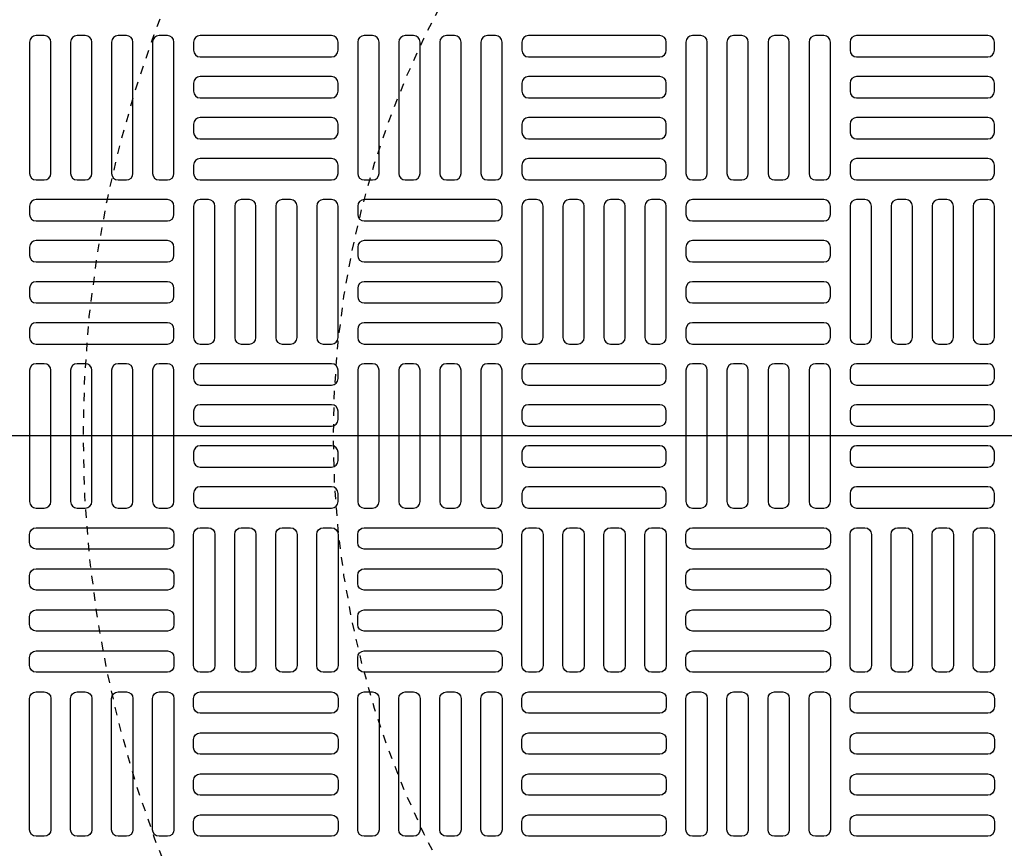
# Model space of a CAD drawing. Extents: x -285 to 5863, y 308 to 3178.
# Tile 600 of 622: x 5257 to 5269, y 1393 to 1403. Entities that reach past the tile are written whole.
import ezdxf

# ---------------------------------------------------------------- set-up
doc = ezdxf.new("R2010")
doc.units = 0
doc.header["$MEASUREMENT"] = 0
doc.linetypes.add('HIDDEN2', pattern=[0.28125, 0.1875, -0.09375])
doc.layers.get('DEFPOINTS').update_dxf_attribs({"linetype": 'CONTINUOUS'})
doc.layers.add('FREEZE-LINES', color=8, linetype='CONTINUOUS', plot=False)
for name, color, linetype in [('TANK-MANHOLE-COVER-40', 2, 'CONTINUOUS'), ('TANK-MANHOLE-COVER-HATCH-40', 252, 'CONTINUOUS'), ('TANK-SLOPE', 3, 'CONTINUOUS')]:
    doc.layers.add(name, color=color, linetype=linetype)

msp = doc.modelspace()

# ---------------------------------------------------------------- linework, layer by layer
at = {"layer": 'DEFPOINTS', "color": 8, "linetype": 'HIDDEN2', "ltscale": 0.125}
msp.add_circle((5271.97805, 1398.01916), 14, dxfattribs=at)
msp.add_circle((5271.97805, 1398.01916), 14, dxfattribs=at)
msp.add_circle((5271.97805, 1398.01916), 14, dxfattribs=at)
msp.add_circle((5271.97805, 1398.01916), 14, dxfattribs=at)
at = {"layer": 'DEFPOINTS', "color": 8, "linetype": 'HIDDEN2', "ltscale": 0.5}
msp.add_circle((5271.97805, 1398.01916), 11, dxfattribs=at)
msp.add_circle((5271.97805, 1398.01916), 11, dxfattribs=at)
msp.add_circle((5271.97805, 1398.01916), 11, dxfattribs=at)
msp.add_circle((5271.97805, 1398.01916), 11, dxfattribs=at)
at = {"layer": 'FREEZE-LINES', "linetype": 'Continuous'}
msp.add_line((5653.857, 1398.01839), (4609.857, 1398.01839), dxfattribs=at)
at = {"layer": 'TANK-MANHOLE-COVER-40', "color": 4, "linetype": 'Continuous'}
msp.add_circle((5271.97882, 1398.01916), 22.63902, dxfattribs=at)
at = {"layer": 'TANK-MANHOLE-COVER-40', "color": 1, "linetype": 'Continuous'}
msp.add_circle((5271.97882, 1398.01916), 22.44094, dxfattribs=at)
at = {"layer": 'TANK-MANHOLE-COVER-40', "color": 2, "linetype": 'Continuous'}
msp.add_circle((5271.97882, 1398.01916), 21.65354, dxfattribs=at)
at = {"layer": 'TANK-MANHOLE-COVER-HATCH-40', "linetype": 'Continuous', "flags": 128}
for points in [[(5257.51031, 1401.09003, 0.41421356), (5257.58905, 1401.16877), (5257.58905, 1402.74357, 0.41421356), (5257.51031, 1402.82231), (5257.41189, 1402.82231, 0.41421356), (5257.33315, 1402.74357), (5257.33315, 1401.16877, 0.41421356), (5257.41189, 1401.09003)], [(5258.00244, 1401.09003, 0.41421356), (5258.08118, 1401.16877), (5258.08118, 1402.74357, 0.41421356), (5258.00244, 1402.82231), (5257.90402, 1402.82231, 0.41421356), (5257.82527, 1402.74357), (5257.82527, 1401.16877, 0.41421356), (5257.90402, 1401.09003)], [(5258.49457, 1401.09003, 0.41421356), (5258.57331, 1401.16877), (5258.57331, 1402.74357, 0.41421356), (5258.49457, 1402.82231), (5258.39614, 1402.82231, 0.41421356), (5258.3174, 1402.74357), (5258.3174, 1401.16877, 0.41421356), (5258.39614, 1401.09003)], [(5258.98669, 1401.09003, 0.41421356), (5259.06543, 1401.16877), (5259.06543, 1402.74357, 0.41421356), (5258.98669, 1402.82231), (5258.88827, 1402.82231, 0.41421356), (5258.80953, 1402.74357), (5258.80953, 1401.16877, 0.41421356), (5258.88827, 1401.09003)], [(5261.03394, 1402.74357, 0.41421356), (5260.9552, 1402.82231), (5259.38039, 1402.82231, 0.41421356), (5259.30165, 1402.74357), (5259.30165, 1402.64514, 0.41421356), (5259.38039, 1402.5664), (5260.9552, 1402.5664, 0.41421356), (5261.03394, 1402.64514)], [(5261.44732, 1401.09003, 0.41421356), (5261.52606, 1401.16877), (5261.52606, 1402.74357, 0.41421356), (5261.44732, 1402.82231), (5261.3489, 1402.82231, 0.41421356), (5261.27016, 1402.74357), (5261.27016, 1401.16877, 0.41421356), (5261.3489, 1401.09003)], [(5261.93945, 1401.09003, 0.41421356), (5262.01819, 1401.16877), (5262.01819, 1402.74357, 0.41421356), (5261.93945, 1402.82231), (5261.84102, 1402.82231, 0.41421356), (5261.76228, 1402.74357), (5261.76228, 1401.16877, 0.41421356), (5261.84102, 1401.09003)], [(5262.43157, 1401.09003, 0.41421356), (5262.51031, 1401.16877), (5262.51031, 1402.74357, 0.41421356), (5262.43157, 1402.82231), (5262.33315, 1402.82231, 0.41421356), (5262.25441, 1402.74357), (5262.25441, 1401.16877, 0.41421356), (5262.33315, 1401.09003)], [(5262.9237, 1401.09003, 0.41421356), (5263.00244, 1401.16877), (5263.00244, 1402.74357, 0.41421356), (5262.9237, 1402.82231), (5262.82527, 1402.82231, 0.41421356), (5262.74653, 1402.74357), (5262.74653, 1401.16877, 0.41421356), (5262.82527, 1401.09003)], [(5264.97094, 1402.74357, 0.41421356), (5264.8922, 1402.82231), (5263.3174, 1402.82231, 0.41421356), (5263.23866, 1402.74357), (5263.23866, 1402.64514, 0.41421356), (5263.3174, 1402.5664), (5264.8922, 1402.5664, 0.41421356), (5264.97094, 1402.64514)], [(5265.38433, 1401.09003, 0.41421356), (5265.46307, 1401.16877), (5265.46307, 1402.74357, 0.41421356), (5265.38433, 1402.82231), (5265.2859, 1402.82231, 0.41421356), (5265.20716, 1402.74357), (5265.20716, 1401.16877, 0.41421356), (5265.2859, 1401.09003)], [(5265.87646, 1401.09003, 0.41421356), (5265.9552, 1401.16877), (5265.9552, 1402.74357, 0.41421356), (5265.87646, 1402.82231), (5265.77803, 1402.82231, 0.41421356), (5265.69929, 1402.74357), (5265.69929, 1401.16877, 0.41421356), (5265.77803, 1401.09003)], [(5266.36858, 1401.09003, 0.41421356), (5266.44732, 1401.16877), (5266.44732, 1402.74357, 0.41421356), (5266.36858, 1402.82231), (5266.27016, 1402.82231, 0.41421356), (5266.19142, 1402.74357), (5266.19142, 1401.16877, 0.41421356), (5266.27016, 1401.09003)], [(5266.86071, 1401.09003, 0.41421356), (5266.93945, 1401.16877), (5266.93945, 1402.74357, 0.41421356), (5266.86071, 1402.82231), (5266.76228, 1402.82231, 0.41421356), (5266.68354, 1402.74357), (5266.68354, 1401.16877, 0.41421356), (5266.76228, 1401.09003)], [(5268.90795, 1402.74357, 0.41421356), (5268.82921, 1402.82231), (5267.25441, 1402.82231, 0.41421356), (5267.17567, 1402.74357), (5267.17567, 1402.64514, 0.41421356), (5267.25441, 1402.5664), (5268.82921, 1402.5664, 0.41421356), (5268.90795, 1402.64514)], [(5261.03394, 1402.25144, 0.41421356), (5260.9552, 1402.33018), (5259.38039, 1402.33018, 0.41421356), (5259.30165, 1402.25144), (5259.30165, 1402.15302, 0.41421356), (5259.38039, 1402.07428), (5260.9552, 1402.07428, 0.41421356), (5261.03394, 1402.15302)], [(5264.97094, 1402.25144, 0.41421356), (5264.8922, 1402.33018), (5263.3174, 1402.33018, 0.41421356), (5263.23866, 1402.25144), (5263.23866, 1402.15302, 0.41421356), (5263.3174, 1402.07428), (5264.8922, 1402.07428, 0.41421356), (5264.97094, 1402.15302)], [(5268.90795, 1402.25144, 0.41421356), (5268.82921, 1402.33018), (5267.25441, 1402.33018, 0.41421356), (5267.17567, 1402.25144), (5267.17567, 1402.15302, 0.41421356), (5267.25441, 1402.07428), (5268.82921, 1402.07428, 0.41421356), (5268.90795, 1402.15302)], [(5261.03394, 1401.75932, 0.41421356), (5260.9552, 1401.83806), (5259.38039, 1401.83806, 0.41421356), (5259.30165, 1401.75932), (5259.30165, 1401.66089, 0.41421356), (5259.38039, 1401.58215), (5260.9552, 1401.58215, 0.41421356), (5261.03394, 1401.66089)], [(5264.97094, 1401.75932, 0.41421356), (5264.8922, 1401.83806), (5263.3174, 1401.83806, 0.41421356), (5263.23866, 1401.75932), (5263.23866, 1401.66089, 0.41421356), (5263.3174, 1401.58215), (5264.8922, 1401.58215, 0.41421356), (5264.97094, 1401.66089)], [(5268.90795, 1401.75932, 0.41421356), (5268.82921, 1401.83806), (5267.25441, 1401.83806, 0.41421356), (5267.17567, 1401.75932), (5267.17567, 1401.66089, 0.41421356), (5267.25441, 1401.58215), (5268.82921, 1401.58215, 0.41421356), (5268.90795, 1401.66089)], [(5261.03394, 1401.26719, 0.41421356), (5260.9552, 1401.34593), (5259.38039, 1401.34593, 0.41421356), (5259.30165, 1401.26719), (5259.30165, 1401.16877, 0.41421356), (5259.38039, 1401.09003), (5260.9552, 1401.09003, 0.41421356), (5261.03394, 1401.16877)], [(5264.97094, 1401.26719, 0.41421356), (5264.8922, 1401.34593), (5263.3174, 1401.34593, 0.41421356), (5263.23866, 1401.26719), (5263.23866, 1401.16877, 0.41421356), (5263.3174, 1401.09003), (5264.8922, 1401.09003, 0.41421356), (5264.97094, 1401.16877)], [(5268.90795, 1401.26719, 0.41421356), (5268.82921, 1401.34593), (5267.25441, 1401.34593, 0.41421356), (5267.17567, 1401.26719), (5267.17567, 1401.16877, 0.41421356), (5267.25441, 1401.09003), (5268.82921, 1401.09003, 0.41421356), (5268.90795, 1401.16877)], [(5257.33315, 1400.67664, 0.41421356), (5257.41189, 1400.5979), (5258.98669, 1400.5979, 0.41421356), (5259.06543, 1400.67664), (5259.06543, 1400.77506, 0.41421356), (5258.98669, 1400.85381), (5257.41189, 1400.85381, 0.41421356), (5257.33315, 1400.77506)], [(5259.47882, 1399.12152, 0.41421356), (5259.55756, 1399.20026), (5259.55756, 1400.77506, 0.41421356), (5259.47882, 1400.85381), (5259.38039, 1400.85381, 0.41421356), (5259.30165, 1400.77506), (5259.30165, 1399.20026, 0.41421356), (5259.38039, 1399.12152)], [(5259.97094, 1399.12152, 0.41421356), (5260.04968, 1399.20026), (5260.04968, 1400.77506, 0.41421356), (5259.97094, 1400.85381), (5259.87252, 1400.85381, 0.41421356), (5259.79378, 1400.77506), (5259.79378, 1399.20026, 0.41421356), (5259.87252, 1399.12152)], [(5260.46307, 1399.12152, 0.41421356), (5260.54181, 1399.20026), (5260.54181, 1400.77506, 0.41421356), (5260.46307, 1400.85381), (5260.36465, 1400.85381, 0.41421356), (5260.2859, 1400.77506), (5260.2859, 1399.20026, 0.41421356), (5260.36465, 1399.12152)], [(5260.9552, 1399.12152, 0.41421356), (5261.03394, 1399.20026), (5261.03394, 1400.77506, 0.41421356), (5260.9552, 1400.85381), (5260.85677, 1400.85381, 0.41421356), (5260.77803, 1400.77506), (5260.77803, 1399.20026, 0.41421356), (5260.85677, 1399.12152)], [(5261.27016, 1400.67664, 0.41421356), (5261.3489, 1400.5979), (5262.9237, 1400.5979, 0.41421356), (5263.00244, 1400.67664), (5263.00244, 1400.77506, 0.41421356), (5262.9237, 1400.85381), (5261.3489, 1400.85381, 0.41421356), (5261.27016, 1400.77506)], [(5263.41583, 1399.12152, 0.41421356), (5263.49457, 1399.20026), (5263.49457, 1400.77506, 0.41421356), (5263.41583, 1400.85381), (5263.3174, 1400.85381, 0.41421356), (5263.23866, 1400.77506), (5263.23866, 1399.20026, 0.41421356), (5263.3174, 1399.12152)], [(5263.90795, 1399.12152, 0.41421356), (5263.98669, 1399.20026), (5263.98669, 1400.77506, 0.41421356), (5263.90795, 1400.85381), (5263.80953, 1400.85381, 0.41421356), (5263.73079, 1400.77506), (5263.73079, 1399.20026, 0.41421356), (5263.80953, 1399.12152)], [(5264.40008, 1399.12152, 0.41421356), (5264.47882, 1399.20026), (5264.47882, 1400.77506, 0.41421356), (5264.40008, 1400.85381), (5264.30165, 1400.85381, 0.41421356), (5264.22291, 1400.77506), (5264.22291, 1399.20026, 0.41421356), (5264.30165, 1399.12152)], [(5264.8922, 1399.12152, 0.41421356), (5264.97094, 1399.20026), (5264.97094, 1400.77506, 0.41421356), (5264.8922, 1400.85381), (5264.79378, 1400.85381, 0.41421356), (5264.71504, 1400.77506), (5264.71504, 1399.20026, 0.41421356), (5264.79378, 1399.12152)], [(5265.20716, 1400.67664, 0.41421356), (5265.2859, 1400.5979), (5266.86071, 1400.5979, 0.41421356), (5266.93945, 1400.67664), (5266.93945, 1400.77506, 0.41421356), (5266.86071, 1400.85381), (5265.2859, 1400.85381, 0.41421356), (5265.20716, 1400.77506)], [(5267.35283, 1399.12152, 0.41421356), (5267.43157, 1399.20026), (5267.43157, 1400.77506, 0.41421356), (5267.35283, 1400.85381), (5267.25441, 1400.85381, 0.41421356), (5267.17567, 1400.77506), (5267.17567, 1399.20026, 0.41421356), (5267.25441, 1399.12152)], [(5267.84496, 1399.12152, 0.41421356), (5267.9237, 1399.20026), (5267.9237, 1400.77506, 0.41421356), (5267.84496, 1400.85381), (5267.74653, 1400.85381, 0.41421356), (5267.66779, 1400.77506), (5267.66779, 1399.20026, 0.41421356), (5267.74653, 1399.12152)], [(5268.33709, 1399.12152, 0.41421356), (5268.41583, 1399.20026), (5268.41583, 1400.77506, 0.41421356), (5268.33709, 1400.85381), (5268.23866, 1400.85381, 0.41421356), (5268.15992, 1400.77506), (5268.15992, 1399.20026, 0.41421356), (5268.23866, 1399.12152)], [(5268.82921, 1399.12152, 0.41421356), (5268.90795, 1399.20026), (5268.90795, 1400.77506, 0.41421356), (5268.82921, 1400.85381), (5268.73079, 1400.85381, 0.41421356), (5268.65205, 1400.77506), (5268.65205, 1399.20026, 0.41421356), (5268.73079, 1399.12152)], [(5257.33315, 1400.18451, 0.41421356), (5257.41189, 1400.10577), (5258.98669, 1400.10577, 0.41421356), (5259.06543, 1400.18451), (5259.06543, 1400.28294, 0.41421356), (5258.98669, 1400.36168), (5257.41189, 1400.36168, 0.41421356), (5257.33315, 1400.28294)], [(5261.27016, 1400.18451, 0.41421356), (5261.3489, 1400.10577), (5262.9237, 1400.10577, 0.41421356), (5263.00244, 1400.18451), (5263.00244, 1400.28294, 0.41421356), (5262.9237, 1400.36168), (5261.3489, 1400.36168, 0.41421356), (5261.27016, 1400.28294)], [(5265.20716, 1400.18451, 0.41421356), (5265.2859, 1400.10577), (5266.86071, 1400.10577, 0.41421356), (5266.93945, 1400.18451), (5266.93945, 1400.28294, 0.41421356), (5266.86071, 1400.36168), (5265.2859, 1400.36168, 0.41421356), (5265.20716, 1400.28294)], [(5257.33315, 1399.69239, 0.41421356), (5257.41189, 1399.61365), (5258.98669, 1399.61365, 0.41421356), (5259.06543, 1399.69239), (5259.06543, 1399.79081, 0.41421356), (5258.98669, 1399.86955), (5257.41189, 1399.86955, 0.41421356), (5257.33315, 1399.79081)], [(5261.27016, 1399.69239, 0.41421356), (5261.3489, 1399.61365), (5262.9237, 1399.61365, 0.41421356), (5263.00244, 1399.69239), (5263.00244, 1399.79081, 0.41421356), (5262.9237, 1399.86955), (5261.3489, 1399.86955, 0.41421356), (5261.27016, 1399.79081)], [(5265.20716, 1399.69239, 0.41421356), (5265.2859, 1399.61365), (5266.86071, 1399.61365, 0.41421356), (5266.93945, 1399.69239), (5266.93945, 1399.79081, 0.41421356), (5266.86071, 1399.86955), (5265.2859, 1399.86955, 0.41421356), (5265.20716, 1399.79081)], [(5257.33315, 1399.20026, 0.41421356), (5257.41189, 1399.12152), (5258.98669, 1399.12152, 0.41421356), (5259.06543, 1399.20026), (5259.06543, 1399.29869, 0.41421356), (5258.98669, 1399.37743), (5257.41189, 1399.37743, 0.41421356), (5257.33315, 1399.29869)], [(5261.27016, 1399.20026, 0.41421356), (5261.3489, 1399.12152), (5262.9237, 1399.12152, 0.41421356), (5263.00244, 1399.20026), (5263.00244, 1399.29869, 0.41421356), (5262.9237, 1399.37743), (5261.3489, 1399.37743, 0.41421356), (5261.27016, 1399.29869)], [(5265.20716, 1399.20026, 0.41421356), (5265.2859, 1399.12152), (5266.86071, 1399.12152, 0.41421356), (5266.93945, 1399.20026), (5266.93945, 1399.29869, 0.41421356), (5266.86071, 1399.37743), (5265.2859, 1399.37743, 0.41421356), (5265.20716, 1399.29869)], [(5257.51031, 1397.15302, 0.41421356), (5257.58905, 1397.23176), (5257.58905, 1398.80656, 0.41421356), (5257.51031, 1398.8853), (5257.41189, 1398.8853, 0.41421356), (5257.33315, 1398.80656), (5257.33315, 1397.23176, 0.41421356), (5257.41189, 1397.15302)], [(5258.00244, 1397.15302, 0.41421356), (5258.08118, 1397.23176), (5258.08118, 1398.80656, 0.41421356), (5258.00244, 1398.8853), (5257.90402, 1398.8853, 0.41421356), (5257.82527, 1398.80656), (5257.82527, 1397.23176, 0.41421356), (5257.90402, 1397.15302)], [(5258.49457, 1397.15302, 0.41421356), (5258.57331, 1397.23176), (5258.57331, 1398.80656, 0.41421356), (5258.49457, 1398.8853), (5258.39614, 1398.8853, 0.41421356), (5258.3174, 1398.80656), (5258.3174, 1397.23176, 0.41421356), (5258.39614, 1397.15302)], [(5258.98669, 1397.15302, 0.41421356), (5259.06543, 1397.23176), (5259.06543, 1398.80656, 0.41421356), (5258.98669, 1398.8853), (5258.88827, 1398.8853, 0.41421356), (5258.80953, 1398.80656), (5258.80953, 1397.23176, 0.41421356), (5258.88827, 1397.15302)], [(5261.03394, 1398.80656, 0.41421356), (5260.9552, 1398.8853), (5259.38039, 1398.8853, 0.41421356), (5259.30165, 1398.80656), (5259.30165, 1398.70814, 0.41421356), (5259.38039, 1398.6294), (5260.9552, 1398.6294, 0.41421356), (5261.03394, 1398.70814)], [(5261.44732, 1397.15302, 0.41421356), (5261.52606, 1397.23176), (5261.52606, 1398.80656, 0.41421356), (5261.44732, 1398.8853), (5261.3489, 1398.8853, 0.41421356), (5261.27016, 1398.80656), (5261.27016, 1397.23176, 0.41421356), (5261.3489, 1397.15302)], [(5261.93945, 1397.15302, 0.41421356), (5262.01819, 1397.23176), (5262.01819, 1398.80656, 0.41421356), (5261.93945, 1398.8853), (5261.84102, 1398.8853, 0.41421356), (5261.76228, 1398.80656), (5261.76228, 1397.23176, 0.41421356), (5261.84102, 1397.15302)], [(5262.43157, 1397.15302, 0.41421356), (5262.51031, 1397.23176), (5262.51031, 1398.80656, 0.41421356), (5262.43157, 1398.8853), (5262.33315, 1398.8853, 0.41421356), (5262.25441, 1398.80656), (5262.25441, 1397.23176, 0.41421356), (5262.33315, 1397.15302)], [(5262.9237, 1397.15302, 0.41421356), (5263.00244, 1397.23176), (5263.00244, 1398.80656, 0.41421356), (5262.9237, 1398.8853), (5262.82527, 1398.8853, 0.41421356), (5262.74653, 1398.80656), (5262.74653, 1397.23176, 0.41421356), (5262.82527, 1397.15302)], [(5264.97094, 1398.80656, 0.41421356), (5264.8922, 1398.8853), (5263.3174, 1398.8853, 0.41421356), (5263.23866, 1398.80656), (5263.23866, 1398.70814, 0.41421356), (5263.3174, 1398.6294), (5264.8922, 1398.6294, 0.41421356), (5264.97094, 1398.70814)], [(5265.38433, 1397.15302, 0.41421356), (5265.46307, 1397.23176), (5265.46307, 1398.80656, 0.41421356), (5265.38433, 1398.8853), (5265.2859, 1398.8853, 0.41421356), (5265.20716, 1398.80656), (5265.20716, 1397.23176, 0.41421356), (5265.2859, 1397.15302)], [(5265.87646, 1397.15302, 0.41421356), (5265.9552, 1397.23176), (5265.9552, 1398.80656, 0.41421356), (5265.87646, 1398.8853), (5265.77803, 1398.8853, 0.41421356), (5265.69929, 1398.80656), (5265.69929, 1397.23176, 0.41421356), (5265.77803, 1397.15302)], [(5266.36858, 1397.15302, 0.41421356), (5266.44732, 1397.23176), (5266.44732, 1398.80656, 0.41421356), (5266.36858, 1398.8853), (5266.27016, 1398.8853, 0.41421356), (5266.19142, 1398.80656), (5266.19142, 1397.23176, 0.41421356), (5266.27016, 1397.15302)], [(5266.86071, 1397.15302, 0.41421356), (5266.93945, 1397.23176), (5266.93945, 1398.80656, 0.41421356), (5266.86071, 1398.8853), (5266.76228, 1398.8853, 0.41421356), (5266.68354, 1398.80656), (5266.68354, 1397.23176, 0.41421356), (5266.76228, 1397.15302)], [(5268.90795, 1398.80656, 0.41421356), (5268.82921, 1398.8853), (5267.25441, 1398.8853, 0.41421356), (5267.17567, 1398.80656), (5267.17567, 1398.70814, 0.41421356), (5267.25441, 1398.6294), (5268.82921, 1398.6294, 0.41421356), (5268.90795, 1398.70814)], [(5261.03394, 1398.31443, 0.41421356), (5260.9552, 1398.39318), (5259.38039, 1398.39318, 0.41421356), (5259.30165, 1398.31443), (5259.30165, 1398.21601, 0.41421356), (5259.38039, 1398.13727), (5260.9552, 1398.13727, 0.41421356), (5261.03394, 1398.21601)], [(5264.97094, 1398.31443, 0.41421356), (5264.8922, 1398.39318), (5263.3174, 1398.39318, 0.41421356), (5263.23866, 1398.31443), (5263.23866, 1398.21601, 0.41421356), (5263.3174, 1398.13727), (5264.8922, 1398.13727, 0.41421356), (5264.97094, 1398.21601)], [(5268.90795, 1398.31443, 0.41421356), (5268.82921, 1398.39318), (5267.25441, 1398.39318, 0.41421356), (5267.17567, 1398.31443), (5267.17567, 1398.21601, 0.41421356), (5267.25441, 1398.13727), (5268.82921, 1398.13727, 0.41421356), (5268.90795, 1398.21601)], [(5261.03394, 1397.82231, 0.41421356), (5260.9552, 1397.90105), (5259.38039, 1397.90105, 0.41421356), (5259.30165, 1397.82231), (5259.30165, 1397.72388, 0.41421356), (5259.38039, 1397.64514), (5260.9552, 1397.64514, 0.41421356), (5261.03394, 1397.72388)], [(5264.97094, 1397.82231, 0.41421356), (5264.8922, 1397.90105), (5263.3174, 1397.90105, 0.41421356), (5263.23866, 1397.82231), (5263.23866, 1397.72388, 0.41421356), (5263.3174, 1397.64514), (5264.8922, 1397.64514, 0.41421356), (5264.97094, 1397.72388)], [(5268.90795, 1397.82231, 0.41421356), (5268.82921, 1397.90105), (5267.25441, 1397.90105, 0.41421356), (5267.17567, 1397.82231), (5267.17567, 1397.72388, 0.41421356), (5267.25441, 1397.64514), (5268.82921, 1397.64514, 0.41421356), (5268.90795, 1397.72388)], [(5261.03394, 1397.33018, 0.41421356), (5260.9552, 1397.40892), (5259.38039, 1397.40892, 0.41421356), (5259.30165, 1397.33018), (5259.30165, 1397.23176, 0.41421356), (5259.38039, 1397.15302), (5260.9552, 1397.15302, 0.41421356), (5261.03394, 1397.23176)], [(5264.97094, 1397.33018, 0.41421356), (5264.8922, 1397.40892), (5263.3174, 1397.40892, 0.41421356), (5263.23866, 1397.33018), (5263.23866, 1397.23176, 0.41421356), (5263.3174, 1397.15302), (5264.8922, 1397.15302, 0.41421356), (5264.97094, 1397.23176)], [(5268.90795, 1397.33018, 0.41421356), (5268.82921, 1397.40892), (5267.25441, 1397.40892, 0.41421356), (5267.17567, 1397.33018), (5267.17567, 1397.23176, 0.41421356), (5267.25441, 1397.15302), (5268.82921, 1397.15302, 0.41421356), (5268.90795, 1397.23176)], [(5257.33315, 1396.83806, -0.41421356), (5257.41189, 1396.9168), (5258.98669, 1396.9168, -0.41421356), (5259.06543, 1396.83806), (5259.06543, 1396.73963, -0.41421356), (5258.98669, 1396.66089), (5257.41189, 1396.66089, -0.41421356), (5257.33315, 1396.73963)], [(5259.47882, 1396.9168, -0.41421356), (5259.55756, 1396.83806), (5259.55756, 1395.26325, -0.41421356), (5259.47882, 1395.18451), (5259.38039, 1395.18451, -0.41421356), (5259.30165, 1395.26325), (5259.30165, 1396.83806, -0.41421356), (5259.38039, 1396.9168)], [(5259.97094, 1396.9168, -0.41421356), (5260.04968, 1396.83806), (5260.04968, 1395.26325, -0.41421356), (5259.97094, 1395.18451), (5259.87252, 1395.18451, -0.41421356), (5259.79378, 1395.26325), (5259.79378, 1396.83806, -0.41421356), (5259.87252, 1396.9168)], [(5260.46307, 1396.9168, -0.41421356), (5260.54181, 1396.83806), (5260.54181, 1395.26325, -0.41421356), (5260.46307, 1395.18451), (5260.36465, 1395.18451, -0.41421356), (5260.2859, 1395.26325), (5260.2859, 1396.83806, -0.41421356), (5260.36465, 1396.9168)], [(5260.9552, 1396.9168, -0.41421356), (5261.03394, 1396.83806), (5261.03394, 1395.26325, -0.41421356), (5260.9552, 1395.18451), (5260.85677, 1395.18451, -0.41421356), (5260.77803, 1395.26325), (5260.77803, 1396.83806, -0.41421356), (5260.85677, 1396.9168)], [(5261.27016, 1396.83806, -0.41421356), (5261.3489, 1396.9168), (5262.9237, 1396.9168, -0.41421356), (5263.00244, 1396.83806), (5263.00244, 1396.73963, -0.41421356), (5262.9237, 1396.66089), (5261.3489, 1396.66089, -0.41421356), (5261.27016, 1396.73963)], [(5263.41583, 1396.9168, -0.41421356), (5263.49457, 1396.83806), (5263.49457, 1395.26325, -0.41421356), (5263.41583, 1395.18451), (5263.3174, 1395.18451, -0.41421356), (5263.23866, 1395.26325), (5263.23866, 1396.83806, -0.41421356), (5263.3174, 1396.9168)], [(5263.90795, 1396.9168, -0.41421356), (5263.98669, 1396.83806), (5263.98669, 1395.26325, -0.41421356), (5263.90795, 1395.18451), (5263.80953, 1395.18451, -0.41421356), (5263.73079, 1395.26325), (5263.73079, 1396.83806, -0.41421356), (5263.80953, 1396.9168)], [(5264.40008, 1396.9168, -0.41421356), (5264.47882, 1396.83806), (5264.47882, 1395.26325, -0.41421356), (5264.40008, 1395.18451), (5264.30165, 1395.18451, -0.41421356), (5264.22291, 1395.26325), (5264.22291, 1396.83806, -0.41421356), (5264.30165, 1396.9168)], [(5264.8922, 1396.9168, -0.41421356), (5264.97094, 1396.83806), (5264.97094, 1395.26325, -0.41421356), (5264.8922, 1395.18451), (5264.79378, 1395.18451, -0.41421356), (5264.71504, 1395.26325), (5264.71504, 1396.83806, -0.41421356), (5264.79378, 1396.9168)], [(5265.20716, 1396.83806, -0.41421356), (5265.2859, 1396.9168), (5266.86071, 1396.9168, -0.41421356), (5266.93945, 1396.83806), (5266.93945, 1396.73963, -0.41421356), (5266.86071, 1396.66089), (5265.2859, 1396.66089, -0.41421356), (5265.20716, 1396.73963)], [(5267.35283, 1396.9168, -0.41421356), (5267.43157, 1396.83806), (5267.43157, 1395.26325, -0.41421356), (5267.35283, 1395.18451), (5267.25441, 1395.18451, -0.41421356), (5267.17567, 1395.26325), (5267.17567, 1396.83806, -0.41421356), (5267.25441, 1396.9168)], [(5267.84496, 1396.9168, -0.41421356), (5267.9237, 1396.83806), (5267.9237, 1395.26325, -0.41421356), (5267.84496, 1395.18451), (5267.74653, 1395.18451, -0.41421356), (5267.66779, 1395.26325), (5267.66779, 1396.83806, -0.41421356), (5267.74653, 1396.9168)], [(5268.33709, 1396.9168, -0.41421356), (5268.41583, 1396.83806), (5268.41583, 1395.26325, -0.41421356), (5268.33709, 1395.18451), (5268.23866, 1395.18451, -0.41421356), (5268.15992, 1395.26325), (5268.15992, 1396.83806, -0.41421356), (5268.23866, 1396.9168)], [(5268.82921, 1396.9168, -0.41421356), (5268.90795, 1396.83806), (5268.90795, 1395.26325, -0.41421356), (5268.82921, 1395.18451), (5268.73079, 1395.18451, -0.41421356), (5268.65205, 1395.26325), (5268.65205, 1396.83806, -0.41421356), (5268.73079, 1396.9168)], [(5257.33315, 1396.34593, -0.41421356), (5257.41189, 1396.42467), (5258.98669, 1396.42467, -0.41421356), (5259.06543, 1396.34593), (5259.06543, 1396.24751, -0.41421356), (5258.98669, 1396.16877), (5257.41189, 1396.16877, -0.41421356), (5257.33315, 1396.24751)], [(5261.27016, 1396.34593, -0.41421356), (5261.3489, 1396.42467), (5262.9237, 1396.42467, -0.41421356), (5263.00244, 1396.34593), (5263.00244, 1396.24751, -0.41421356), (5262.9237, 1396.16877), (5261.3489, 1396.16877, -0.41421356), (5261.27016, 1396.24751)], [(5265.20716, 1396.34593, -0.41421356), (5265.2859, 1396.42467), (5266.86071, 1396.42467, -0.41421356), (5266.93945, 1396.34593), (5266.93945, 1396.24751, -0.41421356), (5266.86071, 1396.16877), (5265.2859, 1396.16877, -0.41421356), (5265.20716, 1396.24751)], [(5257.33315, 1395.85381, -0.41421356), (5257.41189, 1395.93255), (5258.98669, 1395.93255, -0.41421356), (5259.06543, 1395.85381), (5259.06543, 1395.75538, -0.41421356), (5258.98669, 1395.67664), (5257.41189, 1395.67664, -0.41421356), (5257.33315, 1395.75538)], [(5261.27016, 1395.85381, -0.41421356), (5261.3489, 1395.93255), (5262.9237, 1395.93255, -0.41421356), (5263.00244, 1395.85381), (5263.00244, 1395.75538, -0.41421356), (5262.9237, 1395.67664), (5261.3489, 1395.67664, -0.41421356), (5261.27016, 1395.75538)], [(5265.20716, 1395.85381, -0.41421356), (5265.2859, 1395.93255), (5266.86071, 1395.93255, -0.41421356), (5266.93945, 1395.85381), (5266.93945, 1395.75538, -0.41421356), (5266.86071, 1395.67664), (5265.2859, 1395.67664, -0.41421356), (5265.20716, 1395.75538)], [(5257.33315, 1395.36168, -0.41421356), (5257.41189, 1395.44042), (5258.98669, 1395.44042, -0.41421356), (5259.06543, 1395.36168), (5259.06543, 1395.26325, -0.41421356), (5258.98669, 1395.18451), (5257.41189, 1395.18451, -0.41421356), (5257.33315, 1395.26325)], [(5261.27016, 1395.36168, -0.41421356), (5261.3489, 1395.44042), (5262.9237, 1395.44042, -0.41421356), (5263.00244, 1395.36168), (5263.00244, 1395.26325, -0.41421356), (5262.9237, 1395.18451), (5261.3489, 1395.18451, -0.41421356), (5261.27016, 1395.26325)], [(5265.20716, 1395.36168, -0.41421356), (5265.2859, 1395.44042), (5266.86071, 1395.44042, -0.41421356), (5266.93945, 1395.36168), (5266.93945, 1395.26325, -0.41421356), (5266.86071, 1395.18451), (5265.2859, 1395.18451, -0.41421356), (5265.20716, 1395.26325)], [(5257.51031, 1394.94829, -0.41421356), (5257.58905, 1394.86955), (5257.58905, 1393.29475, -0.41421356), (5257.51031, 1393.21601), (5257.41189, 1393.21601, -0.41421356), (5257.33315, 1393.29475), (5257.33315, 1394.86955, -0.41421356), (5257.41189, 1394.94829)], [(5258.00244, 1394.94829, -0.41421356), (5258.08118, 1394.86955), (5258.08118, 1393.29475, -0.41421356), (5258.00244, 1393.21601), (5257.90402, 1393.21601, -0.41421356), (5257.82527, 1393.29475), (5257.82527, 1394.86955, -0.41421356), (5257.90402, 1394.94829)], [(5258.49457, 1394.94829, -0.41421356), (5258.57331, 1394.86955), (5258.57331, 1393.29475, -0.41421356), (5258.49457, 1393.21601), (5258.39614, 1393.21601, -0.41421356), (5258.3174, 1393.29475), (5258.3174, 1394.86955, -0.41421356), (5258.39614, 1394.94829)], [(5258.98669, 1394.94829, -0.41421356), (5259.06543, 1394.86955), (5259.06543, 1393.29475, -0.41421356), (5258.98669, 1393.21601), (5258.88827, 1393.21601, -0.41421356), (5258.80953, 1393.29475), (5258.80953, 1394.86955, -0.41421356), (5258.88827, 1394.94829)], [(5261.03394, 1394.77113, -0.41421356), (5260.9552, 1394.69239), (5259.38039, 1394.69239, -0.41421356), (5259.30165, 1394.77113), (5259.30165, 1394.86955, -0.41421356), (5259.38039, 1394.94829), (5260.9552, 1394.94829, -0.41421356), (5261.03394, 1394.86955)], [(5261.44732, 1394.94829, -0.41421356), (5261.52606, 1394.86955), (5261.52606, 1393.29475, -0.41421356), (5261.44732, 1393.21601), (5261.3489, 1393.21601, -0.41421356), (5261.27016, 1393.29475), (5261.27016, 1394.86955, -0.41421356), (5261.3489, 1394.94829)], [(5261.93945, 1394.94829, -0.41421356), (5262.01819, 1394.86955), (5262.01819, 1393.29475, -0.41421356), (5261.93945, 1393.21601), (5261.84102, 1393.21601, -0.41421356), (5261.76228, 1393.29475), (5261.76228, 1394.86955, -0.41421356), (5261.84102, 1394.94829)], [(5262.43157, 1394.94829, -0.41421356), (5262.51031, 1394.86955), (5262.51031, 1393.29475, -0.41421356), (5262.43157, 1393.21601), (5262.33315, 1393.21601, -0.41421356), (5262.25441, 1393.29475), (5262.25441, 1394.86955, -0.41421356), (5262.33315, 1394.94829)], [(5262.9237, 1394.94829, -0.41421356), (5263.00244, 1394.86955), (5263.00244, 1393.29475, -0.41421356), (5262.9237, 1393.21601), (5262.82527, 1393.21601, -0.41421356), (5262.74653, 1393.29475), (5262.74653, 1394.86955, -0.41421356), (5262.82527, 1394.94829)], [(5264.97094, 1394.77113, -0.41421356), (5264.8922, 1394.69239), (5263.3174, 1394.69239, -0.41421356), (5263.23866, 1394.77113), (5263.23866, 1394.86955, -0.41421356), (5263.3174, 1394.94829), (5264.8922, 1394.94829, -0.41421356), (5264.97094, 1394.86955)], [(5265.38433, 1394.94829, -0.41421356), (5265.46307, 1394.86955), (5265.46307, 1393.29475, -0.41421356), (5265.38433, 1393.21601), (5265.2859, 1393.21601, -0.41421356), (5265.20716, 1393.29475), (5265.20716, 1394.86955, -0.41421356), (5265.2859, 1394.94829)], [(5265.87646, 1394.94829, -0.41421356), (5265.9552, 1394.86955), (5265.9552, 1393.29475, -0.41421356), (5265.87646, 1393.21601), (5265.77803, 1393.21601, -0.41421356), (5265.69929, 1393.29475), (5265.69929, 1394.86955, -0.41421356), (5265.77803, 1394.94829)], [(5266.36858, 1394.94829, -0.41421356), (5266.44732, 1394.86955), (5266.44732, 1393.29475, -0.41421356), (5266.36858, 1393.21601), (5266.27016, 1393.21601, -0.41421356), (5266.19142, 1393.29475), (5266.19142, 1394.86955, -0.41421356), (5266.27016, 1394.94829)], [(5266.86071, 1394.94829, -0.41421356), (5266.93945, 1394.86955), (5266.93945, 1393.29475, -0.41421356), (5266.86071, 1393.21601), (5266.76228, 1393.21601, -0.41421356), (5266.68354, 1393.29475), (5266.68354, 1394.86955, -0.41421356), (5266.76228, 1394.94829)], [(5268.90795, 1394.77113, -0.41421356), (5268.82921, 1394.69239), (5267.25441, 1394.69239, -0.41421356), (5267.17567, 1394.77113), (5267.17567, 1394.86955, -0.41421356), (5267.25441, 1394.94829), (5268.82921, 1394.94829, -0.41421356), (5268.90795, 1394.86955)], [(5261.03394, 1394.279, -0.41421356), (5260.9552, 1394.20026), (5259.38039, 1394.20026, -0.41421356), (5259.30165, 1394.279), (5259.30165, 1394.37743, -0.41421356), (5259.38039, 1394.45617), (5260.9552, 1394.45617, -0.41421356), (5261.03394, 1394.37743)], [(5264.97094, 1394.279, -0.41421356), (5264.8922, 1394.20026), (5263.3174, 1394.20026, -0.41421356), (5263.23866, 1394.279), (5263.23866, 1394.37743, -0.41421356), (5263.3174, 1394.45617), (5264.8922, 1394.45617, -0.41421356), (5264.97094, 1394.37743)], [(5268.90795, 1394.279, -0.41421356), (5268.82921, 1394.20026), (5267.25441, 1394.20026, -0.41421356), (5267.17567, 1394.279), (5267.17567, 1394.37743, -0.41421356), (5267.25441, 1394.45617), (5268.82921, 1394.45617, -0.41421356), (5268.90795, 1394.37743)], [(5261.03394, 1393.78688, -0.41421356), (5260.9552, 1393.70814), (5259.38039, 1393.70814, -0.41421356), (5259.30165, 1393.78688), (5259.30165, 1393.8853, -0.41421356), (5259.38039, 1393.96404), (5260.9552, 1393.96404, -0.41421356), (5261.03394, 1393.8853)], [(5264.97094, 1393.78688, -0.41421356), (5264.8922, 1393.70814), (5263.3174, 1393.70814, -0.41421356), (5263.23866, 1393.78688), (5263.23866, 1393.8853, -0.41421356), (5263.3174, 1393.96404), (5264.8922, 1393.96404, -0.41421356), (5264.97094, 1393.8853)], [(5268.90795, 1393.78688, -0.41421356), (5268.82921, 1393.70814), (5267.25441, 1393.70814, -0.41421356), (5267.17567, 1393.78688), (5267.17567, 1393.8853, -0.41421356), (5267.25441, 1393.96404), (5268.82921, 1393.96404, -0.41421356), (5268.90795, 1393.8853)], [(5261.03394, 1393.29475, -0.41421356), (5260.9552, 1393.21601), (5259.38039, 1393.21601, -0.41421356), (5259.30165, 1393.29475), (5259.30165, 1393.39318, -0.41421356), (5259.38039, 1393.47192), (5260.9552, 1393.47192, -0.41421356), (5261.03394, 1393.39318)], [(5264.97094, 1393.29475, -0.41421356), (5264.8922, 1393.21601), (5263.3174, 1393.21601, -0.41421356), (5263.23866, 1393.29475), (5263.23866, 1393.39318, -0.41421356), (5263.3174, 1393.47192), (5264.8922, 1393.47192, -0.41421356), (5264.97094, 1393.39318)], [(5268.90795, 1393.29475, -0.41421356), (5268.82921, 1393.21601), (5267.25441, 1393.21601, -0.41421356), (5267.17567, 1393.29475), (5267.17567, 1393.39318, -0.41421356), (5267.25441, 1393.47192), (5268.82921, 1393.47192, -0.41421356), (5268.90795, 1393.39318)]]:
    msp.add_lwpolyline(points, format="xyb", close=True, dxfattribs=at)
at = {"layer": 'TANK-SLOPE'}
msp.add_lwpolyline([(5283.57379, 1365.37841), (5327.52712, 1380.99195, 0.70597857), (5327.52765, 1415.04464), (5283.5748, 1430.65955, 1.41647358)], format="xyb", close=True, dxfattribs=at)

doc.saveas('drawing.dxf')
